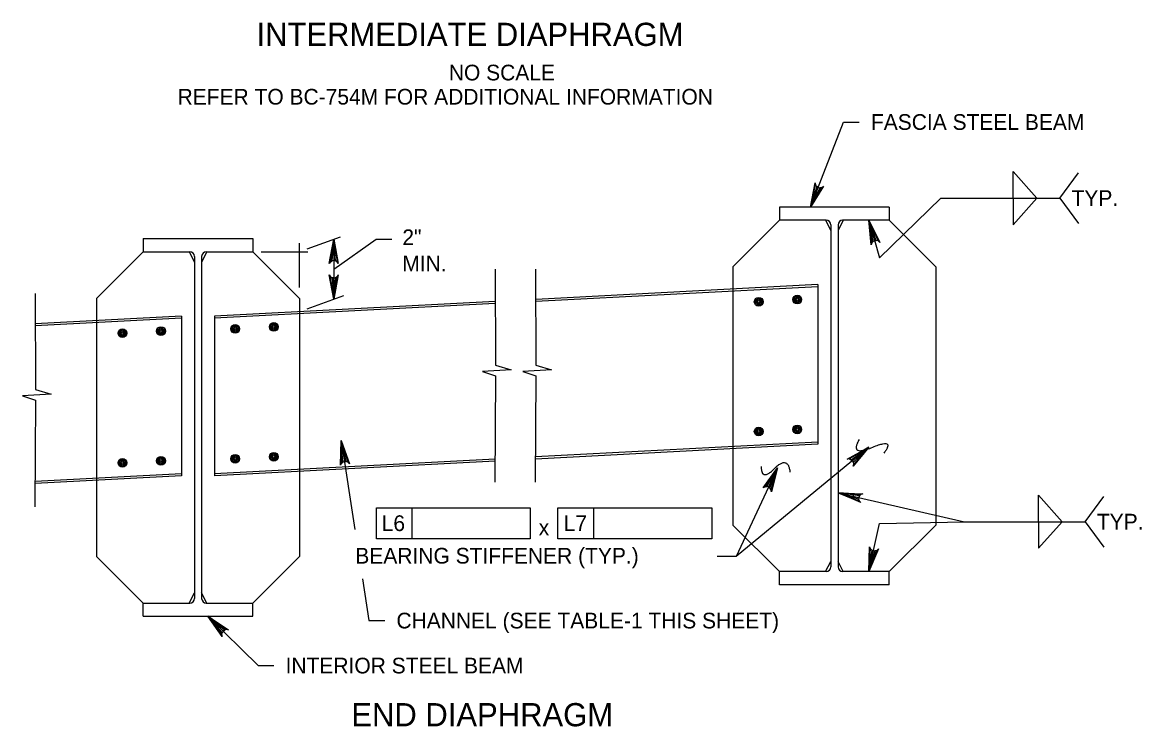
# Model space of a CAD drawing. Extents: x 638175 to 640495, y 294277 to 298435.
# Drawn here: x 639679.1 to 639893, y 297553.5 to 297688 of the extents above; entities that cross this region are included whole.
import ezdxf

# ---------------------------------------------------------------- set-up
doc = ezdxf.new("R2010")
doc.units = 0
for name, color, linetype in [('2', 7, 'Continuous'), ('3', 7, 'Continuous'), ('4', 7, 'Continuous'), ('5', 7, 'Continuous')]:
    doc.layers.add(name, color=color, linetype=linetype)

msp = doc.modelspace()

# ---------------------------------------------------------------- linework, layer by layer
at = {"layer": '2'}
for points in [[(639829.7, 297652.73), (639830.57, 297657.39), (639830.67, 297656.97), (639830.9, 297656.68), (639831.17, 297656.52), (639831.48, 297656.46), (639831.84, 297656.52), (639832.2, 297656.76), (639829.7, 297652.73), (639831.84, 297656.52), (639831.48, 297656.46), (639829.7, 297652.73), (639831.17, 297656.52), (639830.9, 297656.68), (639829.7, 297652.73), (639830.67, 297656.97)], [(639840.81, 297650.23), (639842.94, 297646), (639842.6, 297646.27), (639842.25, 297646.36), (639841.93, 297646.33), (639841.65, 297646.19), (639841.4, 297645.92), (639841.26, 297645.51), (639840.81, 297650.23), (639841.4, 297645.92), (639841.65, 297646.19), (639840.81, 297650.23), (639841.93, 297646.33), (639842.25, 297646.36), (639840.81, 297650.23), (639842.6, 297646.27)], [(639738.58, 297646.6), (639739.45, 297641.94), (639739.2, 297642.3), (639738.89, 297642.48), (639738.58, 297642.54), (639738.27, 297642.48), (639737.95, 297642.3), (639737.71, 297641.94), (639738.58, 297646.6), (639737.95, 297642.3), (639738.27, 297642.48), (639738.58, 297646.6), (639738.58, 297642.54), (639738.89, 297642.48), (639738.58, 297646.6), (639739.2, 297642.3)], [(639738.58, 297635.14), (639737.71, 297639.8), (639737.95, 297639.45), (639738.27, 297639.26), (639738.58, 297639.21), (639738.89, 297639.26), (639739.2, 297639.45), (639739.45, 297639.8), (639738.58, 297635.14), (639739.2, 297639.45), (639738.89, 297639.26), (639738.58, 297635.14), (639738.58, 297639.21), (639738.27, 297639.26), (639738.58, 297635.14), (639737.95, 297639.45)], [(639740.01, 297608.14), (639741.58, 297603.67), (639741.28, 297603.98), (639740.95, 297604.12), (639740.63, 297604.12), (639740.33, 297604.02), (639740.05, 297603.79), (639739.86, 297603.4), (639740.01, 297608.14), (639740.05, 297603.79), (639740.33, 297604.02), (639740.01, 297608.14), (639740.63, 297604.12), (639740.95, 297604.12), (639740.01, 297608.14), (639741.28, 297603.98)], [(639840.87, 297606.86), (639837.83, 297603.22), (639837.95, 297603.64), (639837.89, 297604), (639837.73, 297604.28), (639837.49, 297604.48), (639837.15, 297604.61), (639836.72, 297604.57), (639840.87, 297606.86), (639837.15, 297604.61), (639837.49, 297604.48), (639840.87, 297606.86), (639837.73, 297604.28), (639837.89, 297604), (639840.87, 297606.86), (639837.95, 297603.64)], [(639823.37, 297602.94), (639822.21, 297598.35), (639822.13, 297598.78), (639821.93, 297599.07), (639821.67, 297599.26), (639821.36, 297599.34), (639821, 297599.3), (639820.62, 297599.08), (639823.37, 297602.94), (639821, 297599.3), (639821.36, 297599.34), (639823.37, 297602.94), (639821.67, 297599.26), (639821.93, 297599.07), (639823.37, 297602.94), (639822.13, 297598.78)], [(639834.95, 297598.16), (639839.68, 297597.97), (639839.28, 297597.81), (639839.03, 297597.55), (639838.91, 297597.25), (639838.89, 297596.93), (639839, 297596.59), (639839.3, 297596.27), (639834.95, 297598.16), (639839, 297596.59), (639838.89, 297596.93), (639834.95, 297598.16), (639838.91, 297597.25), (639839.03, 297597.55), (639834.95, 297598.16), (639839.28, 297597.81)], [(639840.81, 297583.08), (639840.98, 297587.82), (639841.14, 297587.42), (639841.41, 297587.17), (639841.7, 297587.05), (639842.01, 297587.03), (639842.36, 297587.14), (639842.68, 297587.44), (639840.81, 297583.08), (639842.36, 297587.14), (639842.01, 297587.03), (639840.81, 297583.08), (639841.7, 297587.05), (639841.41, 297587.17), (639840.81, 297583.08), (639841.14, 297587.42)], [(639714.52, 297574.57), (639718.46, 297571.93), (639718.03, 297572), (639717.68, 297571.91), (639717.42, 297571.72), (639717.24, 297571.46), (639717.15, 297571.11), (639717.23, 297570.68), (639714.52, 297574.57), (639717.15, 297571.11), (639717.24, 297571.46), (639714.52, 297574.57), (639717.42, 297571.72), (639717.68, 297571.91), (639714.52, 297574.57), (639718.03, 297572)]]:
    msp.add_lwpolyline(points, dxfattribs=at)
at = {"layer": '3'}
for p, q in [((639829.7, 297652.73), (639835.99, 297669.01)), ((639835.99, 297669.01), (639838.99, 297669.01)), ((639868.42, 297654.48), (639868.42, 297659.56)), ((639868.42, 297659.56), (639872.96, 297654.48)), ((639877.33, 297654.48), (639880.9, 297659.32)), ((639842.88, 297643.07), (639854.63, 297654.48)), ((639854.63, 297654.48), (639877.33, 297654.48)), ((639868.42, 297649.39), (639872.96, 297654.48)), ((639868.42, 297654.48), (639868.42, 297649.39)), ((639877.33, 297654.48), (639880.9, 297649.64)), ((639840.81, 297650.23), (639842.88, 297643.07)), ((639732.03, 297637.38), (639732.03, 297645.83)), ((639733.5, 297644.75), (639739.89, 297647.08)), ((639738.58, 297640.87), (639746.68, 297646.62)), ((639738.58, 297646.6), (639738.58, 297635.14)), ((639746.68, 297646.62), (639749.68, 297646.62)), ((639724.72, 297644.22), (639733.64, 297644.22)), ((639769.43, 297640.9), (639769.49, 297622.55)), ((639777.15, 297640.9), (639777.21, 297622.55)), ((639681.52, 297636.24), (639681.58, 297617.89)), ((639733.5, 297633.3), (639740.49, 297635.84)), ((639769.49, 297622.55), (639772.5, 297621.67)), ((639777.21, 297622.55), (639780.22, 297621.67)), ((639772.5, 297621.67), (639766.98, 297621.36)), ((639766.98, 297621.36), (639769.49, 297620.5)), ((639769.49, 297620.5), (639769.37, 297600.15)), ((639780.22, 297621.67), (639774.7, 297621.36)), ((639774.7, 297621.36), (639777.21, 297620.5)), ((639777.21, 297620.5), (639777.08, 297600.15)), ((639684.59, 297617.01), (639679.07, 297616.7)), ((639679.07, 297616.7), (639681.58, 297615.84)), ((639681.58, 297615.84), (639681.46, 297595.49)), ((639681.58, 297617.89), (639684.59, 297617.01)), ((639740.01, 297608.14), (639742.63, 297591.12)), ((639840.87, 297606.86), (639815.51, 297585.97)), ((639823.37, 297602.94), (639815.51, 297585.97)), ((639834.95, 297598.16), (639859.12, 297592.63)), ((639873.26, 297592.63), (639873.26, 297597.71)), ((639873.26, 297597.71), (639877.8, 297592.63)), ((639882.17, 297592.63), (639885.74, 297597.47)), ((639746.73, 297595.26), (639776.13, 297595.26)), ((639746.73, 297589.36), (639746.73, 297595.26)), ((639753.58, 297589.36), (639753.58, 297595.26)), ((639776.13, 297595.26), (639776.13, 297589.36)), ((639781.43, 297595.26), (639810.83, 297595.26)), ((639781.43, 297589.36), (639781.43, 297595.26)), ((639788.28, 297589.36), (639788.28, 297595.26)), ((639810.83, 297595.26), (639810.83, 297589.36)), ((639842.88, 297592.28), (639859.12, 297592.63)), ((639859.12, 297592.63), (639882.17, 297592.63)), ((639873.26, 297592.63), (639873.26, 297587.55)), ((639873.26, 297587.55), (639877.8, 297592.63)), ((639882.17, 297592.63), (639885.74, 297587.79)), ((639840.81, 297583.08), (639842.88, 297592.28)), ((639776.13, 297589.36), (639746.73, 297589.36)), ((639810.83, 297589.36), (639781.43, 297589.36)), ((639815.51, 297585.97), (639811.84, 297585.97)), ((639744.08, 297581.72), (639745.3, 297573.73)), ((639714.52, 297574.57), (639724.12, 297565.13)), ((639745.31, 297573.73), (639748.31, 297573.73)), ((639724.12, 297565.13), (639727.12, 297565.13))]:
    msp.add_line(p, q, dxfattribs=at)
for points in [[(639831.25, 297655.35), (639830.32, 297655.71), (639829.7, 297652.73)], [(639841.16, 297647.21), (639842.12, 297647.49), (639840.8, 297650.23)], [(639738.08, 297643.6), (639739.08, 297643.6), (639738.58, 297646.6)], [(639738.08, 297638.14), (639739.08, 297638.14), (639738.58, 297635.14)], [(639739.97, 297605.1), (639740.96, 297605.25), (639740.01, 297608.14)], [(639837.76, 297597), (639837.98, 297597.98), (639834.95, 297598.16)], [(639841.95, 297585.9), (639840.97, 297586.12), (639840.8, 297583.08)], [(639716.31, 297572.11), (639717.01, 297572.82), (639714.52, 297574.57)]]:
    msp.add_lwpolyline(points, close=True, dxfattribs=at)
for points in [[(639838.97, 297608.31), (639837.13, 297605.02), (639845.93, 297608.68), (639843.73, 297605.75)], [(639820.27, 297603.18), (639820.27, 297600.25), (639825.4, 297605.38), (639825.77, 297602.08)]]:
    msp.add_open_spline(points, degree=2, dxfattribs=at)
at = {"layer": '4'}
for p, q in [((639844.74, 297652.73), (639823.77, 297652.73)), ((639823.77, 297650.23), (639814.87, 297641.32)), ((639832.68, 297650.23), (639823.77, 297650.23)), ((639832.58, 297650.23), (639833.57, 297648.26)), ((639835.93, 297650.23), (639834.95, 297648.26)), ((639844.74, 297650.23), (639835.83, 297650.23)), ((639844.74, 297650.23), (639853.65, 297641.32)), ((639833.57, 297649.34), (639833.57, 297583.97)), ((639834.95, 297649.34), (639834.95, 297583.97)), ((639702.16, 297646.72), (639723.13, 297646.72)), ((639702.16, 297644.22), (639693.26, 297635.31)), ((639702.16, 297644.22), (639711.07, 297644.22)), ((639710.97, 297644.22), (639711.96, 297642.25)), ((639714.32, 297644.22), (639713.33, 297642.25)), ((639714.22, 297644.22), (639723.13, 297644.22)), ((639723.13, 297644.22), (639732.03, 297635.31)), ((639711.96, 297643.33), (639711.96, 297577.96)), ((639713.33, 297643.33), (639713.33, 297577.96)), ((639814.87, 297641.32), (639814.87, 297637.08)), ((639853.65, 297641.32), (639853.65, 297591.99)), ((639831.11, 297637.93), (639831.11, 297607.42)), ((639693.26, 297635.31), (639693.26, 297631.07)), ((639732.03, 297635.31), (639732.03, 297632.76)), ((639814.87, 297637.08), (639814.87, 297606.57)), ((639693.26, 297631.07), (639693.26, 297600.56)), ((639709.5, 297631.91), (639709.5, 297601.4)), ((639715.8, 297631.91), (639715.8, 297601.4)), ((639732.03, 297632.76), (639732.03, 297602.25)), ((639814.87, 297606.57), (639814.87, 297591.99)), ((639732.03, 297602.25), (639732.03, 297585.98)), ((639693.26, 297600.56), (639693.26, 297585.98)), ((639814.87, 297591.99), (639823.77, 297583.08)), ((639844.74, 297583.08), (639853.65, 297591.99)), ((639693.26, 297585.98), (639702.16, 297577.07)), ((639723.13, 297577.07), (639732.03, 297585.98)), ((639832.58, 297583.08), (639833.57, 297585.05)), ((639835.93, 297583.08), (639834.95, 297585.05)), ((639832.68, 297583.08), (639823.77, 297583.08)), ((639844.74, 297583.08), (639835.83, 297583.08)), ((639844.74, 297580.58), (639823.77, 297580.58)), ((639710.97, 297577.07), (639711.96, 297579.04)), ((639714.32, 297577.07), (639713.33, 297579.04)), ((639702.16, 297577.07), (639711.07, 297577.07)), ((639714.22, 297577.07), (639723.13, 297577.07)), ((639702.16, 297574.57), (639723.13, 297574.57))]:
    msp.add_line(p, q, dxfattribs=at)
for centre, radius in [((639819.79, 297634.67), 0.833), ((639819.79, 297634.67), 0.625), ((639827.17, 297635.07), 0.833), ((639827.17, 297635.07), 0.625), ((639827.17, 297635.07), 0.417), ((639827.17, 297635.07), 0.208), ((639819.79, 297634.67), 0.417), ((639819.79, 297634.67), 0.208), ((639819.79, 297609.87), 0.833), ((639819.79, 297609.87), 0.625), ((639819.79, 297609.87), 0.417), ((639819.79, 297609.87), 0.208), ((639827.17, 297610.27), 0.833), ((639827.17, 297610.27), 0.625), ((639827.17, 297610.27), 0.417), ((639827.17, 297610.27), 0.208)]:
    msp.add_circle(centre, radius, dxfattribs=at)
for centre, start, end in [((639832.68, 297649.34), 0, 90), ((639835.84, 297649.34), 90, 180), ((639711.07, 297643.33), 0, 90), ((639714.22, 297643.33), 90, 180), ((639832.68, 297583.98), 270, 0), ((639835.84, 297583.98), 180, 270), ((639711.07, 297577.96), 270, 0), ((639714.22, 297577.96), 180, 270)]:
    msp.add_arc(centre, 0.889, start, end, dxfattribs=at)
at = {"layer": '5'}
for p, q in [((639823.77, 297652.73), (639823.77, 297650.23)), ((639844.74, 297652.73), (639844.74, 297650.23)), ((639702.16, 297646.72), (639702.16, 297644.22)), ((639723.13, 297646.72), (639723.13, 297644.22)), ((639831.11, 297637.93), (639777.17, 297635.11)), ((639831.11, 297637.53), (639777.17, 297634.72)), ((639769.45, 297634.71), (639715.8, 297631.91)), ((639769.45, 297634.32), (639715.8, 297631.52)), ((639709.5, 297631.91), (639681.54, 297630.46)), ((639709.5, 297631.52), (639681.54, 297630.06)), ((639831.11, 297607.81), (639777.11, 297605)), ((639831.11, 297607.42), (639777.11, 297604.6)), ((639769.4, 297604.59), (639715.8, 297601.8)), ((639769.4, 297604.2), (639715.8, 297601.4)), ((639709.5, 297601.8), (639681.49, 297600.33)), ((639709.5, 297601.4), (639681.49, 297599.94)), ((639823.77, 297580.58), (639823.77, 297583.08)), ((639844.74, 297580.58), (639844.74, 297583.08)), ((639702.16, 297574.57), (639702.16, 297577.07)), ((639723.13, 297574.57), (639723.13, 297577.07))]:
    msp.add_line(p, q, dxfattribs=at)
for centre, radius in [((639698.18, 297628.66), 0.833), ((639698.18, 297628.66), 0.625), ((639698.18, 297628.66), 0.417), ((639698.18, 297628.66), 0.208), ((639705.56, 297629.06), 0.833), ((639705.56, 297629.06), 0.625), ((639705.56, 297629.06), 0.417), ((639705.56, 297629.06), 0.208), ((639719.73, 297629.46), 0.833), ((639719.73, 297629.46), 0.625), ((639719.73, 297629.46), 0.417), ((639719.73, 297629.46), 0.208), ((639727.11, 297629.84), 0.833), ((639727.11, 297629.84), 0.625), ((639727.11, 297629.84), 0.417), ((639727.11, 297629.84), 0.208), ((639719.73, 297604.66), 0.833), ((639719.73, 297604.66), 0.625), ((639727.11, 297605.04), 0.833), ((639727.11, 297605.04), 0.625), ((639727.11, 297605.04), 0.417), ((639727.11, 297605.04), 0.208), ((639698.18, 297603.86), 0.833), ((639698.18, 297603.86), 0.625), ((639698.18, 297603.86), 0.417), ((639698.18, 297603.86), 0.208), ((639705.56, 297604.26), 0.833), ((639705.56, 297604.26), 0.625), ((639705.56, 297604.26), 0.417), ((639705.56, 297604.26), 0.208), ((639719.73, 297604.66), 0.417), ((639719.73, 297604.66), 0.208)]:
    msp.add_circle(centre, radius, dxfattribs=at)

# ---------------------------------------------------------------- texts
at = {"layer": '3'}
for s, height, p in [('INTERMEDIATE DIAPHRAGM', 4.4292, (639723.81, 297683.55)), ('NO SCALE', 3, (639760.57, 297676.96)), ('REFER TO BC-754M FOR ADDITIONAL INFORMATION', 3, (639708.73, 297672.34)), ('FASCIA STEEL BEAM', 3, (639841.24, 297667.51)), ('TYP.', 3, (639879.58, 297652.98)), ('2"', 3, (639751.69, 297645.48)), ('MIN. ', 3, (639751.69, 297640.48)), ('L6', 3, (639747.74, 297590.84)), ('x', 3, (639777.75, 297590.01)), ('L7', 3, (639782.52, 297590.84)), ('TYP.', 3, (639884.42, 297591.13)), ('BEARING STIFFENER (TYP.)', 3, (639742.7, 297584.62)), ('CHANNEL (SEE TABLE-1 THIS SHEET)', 3, (639750.56, 297572.23)), ('INTERIOR STEEL BEAM', 3, (639729.37, 297563.63)), ('END DIAPHRAGM', 4.4292, (639741.94, 297553.53))]:
    msp.add_text(s, height=height, dxfattribs=at).set_placement(p)

doc.saveas('drawing.dxf')
